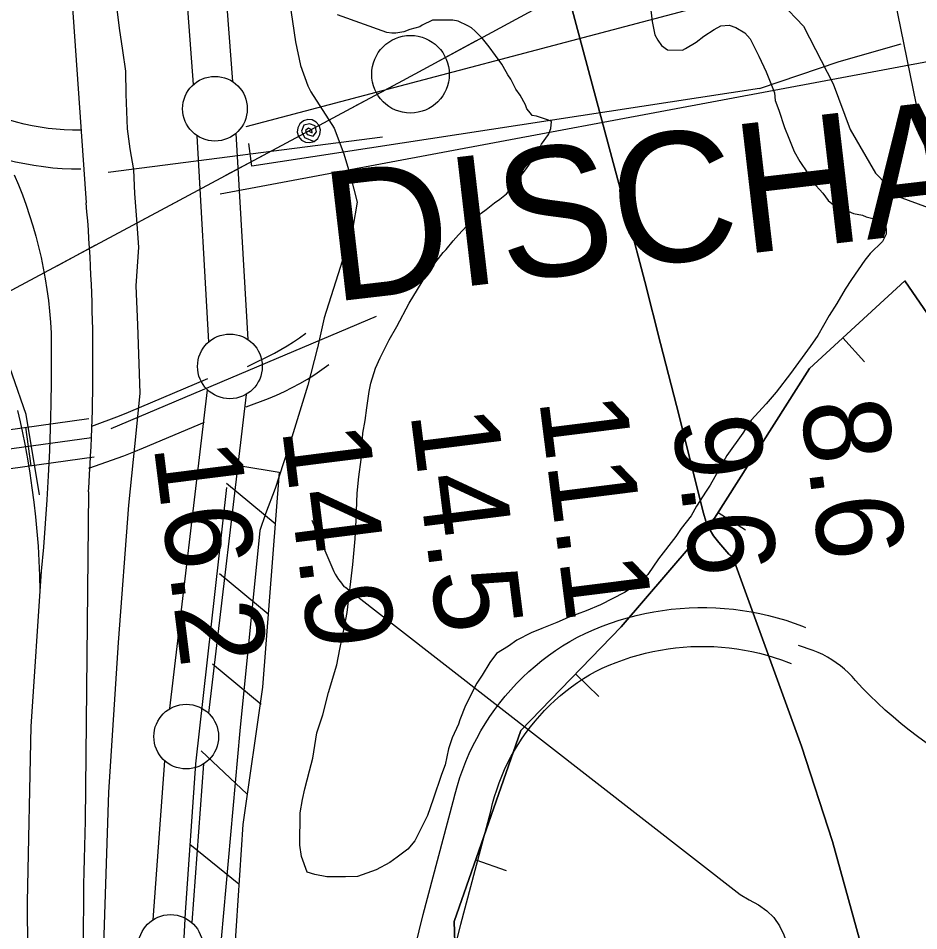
# Model space of a CAD drawing. Extents: x 3625074 to 3663148, y 511451 to 537151.
# Drawn here: x 3657068 to 3657764, y 527490 to 528195 of the extents above; entities that cross this region are included whole.
import ezdxf

# ---------------------------------------------------------------- set-up
doc = ezdxf.new("R2010")
doc.units = 0
for name, color, linetype in [('V-BORW-LINE', 7, 'Continuous'), ('V-CHAN-NAID', 7, 'Continuous'), ('V-DOMW-TANK', 7, 'Continuous'), ('V-FLOD-BASE', 7, 'Continuous'), ('V-LEVE-TOET', 7, 'Continuous'), ('V-RAIL-TRAK', 7, 'Continuous'), ('V-RIVR-EDGE', 7, 'Continuous'), ('V-RIVR-RANG', 7, 'Continuous'), ('V-ROAD-CNTR', 7, 'Continuous'), ('V-RRAP-FSHR', 7, 'Continuous'), ('V-SITE-VEGE', 7, 'Continuous'), ('V-SURV-LINE', 7, 'Continuous'), ('V-TOPO-DPTH', 7, 'Continuous'), ('V-TOPO-MINR', 7, 'Continuous'), ('V-UTIL-LINE', 7, 'Continuous')]:
    doc.layers.add(name, color=color, linetype=linetype)

msp = doc.modelspace()

# ---------------------------------------------------------------- linework, layer by layer
at = {"layer": 'V-BORW-LINE'}
for p, q in [((3657705.33, 527947.84), (3657722.24, 527929.42)), ((3657609, 527813.06), (3657630.1, 527799.65)), ((3657498.85, 527688.25), (3657516.81, 527670.86)), ((3657421.63, 527544.71), (3657445.23, 527536.46))]:
    msp.add_line(p, q, dxfattribs=at)
for points in [[(3657798.96, 527687.99), (3657801.96, 527615.07), (3657815.73, 527508.88), (3657834.13, 527420.49), (3657827.11, 527342.26), (3657661.95, 527230.34), (3657503.73, 527169.87), (3657425.29, 527162.77), (3657411.31, 527291.91), (3657404.96, 527497), (3657456.5, 527644.52), (3657534, 527724.56), (3657606.14, 527808.55), (3657679.68, 527924.29), (3657753.2, 527991.8), (3657793.47, 527933.35), (3657827.41, 527866.42), (3657856.53, 527803.47), (3657850.09, 527757.23), (3657809.65, 527722.52), (3657798.96, 527687.99)], [(3657798.96, 527687.99), (3657809.65, 527722.52), (3657850.09, 527757.23), (3657856.53, 527803.47), (3657827.41, 527866.42), (3657793.47, 527933.35), (3657753.2, 527991.8), (3657679.68, 527924.29), (3657606.14, 527808.55), (3657534, 527724.56), (3657456.5, 527644.52), (3657404.96, 527497), (3657411.31, 527291.91), (3657425.29, 527162.77), (3657503.73, 527169.87), (3657661.95, 527230.34), (3657827.11, 527342.26), (3657834.13, 527420.49), (3657815.73, 527508.88), (3657801.96, 527615.07), (3657798.96, 527687.99)]]:
    msp.add_lwpolyline(points, dxfattribs=at)
at = {"layer": 'V-DOMW-TANK'}
msp.add_line((3657371.24, 528151.5), (3657371.24, 528151.5), dxfattribs=at)
msp.add_circle((3657371.24, 528151.5), 30, dxfattribs=at)
at = {"layer": 'V-FLOD-BASE'}
msp.add_lwpolyline([(3657229.12, 527832.18), (3657205.05, 527618.89), (3657197.07, 527503.88), (3657194.73, 527460), (3657194.55, 527399.48), (3657196.55, 527322.92), (3657204.95, 527189.9), (3657213.68, 527036.12)], dxfattribs=at)
at = {"layer": 'V-LEVE-TOET'}
for points in [[(3657276.83, 528215.2), (3657282.27, 528176.57), (3657286.19, 528158.12), (3657291.93, 528142.63), (3657294.24, 528137.85), (3657312.28, 528109.73), (3657319.74, 528090.06), (3657324.87, 528072.79), (3657329.95, 528052.55), (3657326.73, 528033.01), (3657316.85, 528002.28), (3657304.49, 527963.28), (3657299.45, 527940.2), (3657299.22, 527939.3), (3657291.96, 527911.22), (3657279.58, 527871.03), (3657266.62, 527831.44), (3657259.25, 527811.96), (3657254.93, 527798.96), (3657239.32, 527644.29), (3657224.82, 527483.68)], [(3657143.35, 528210.26), (3657146.02, 528187.08), (3657148.77, 528169.84), (3657150.94, 528153.79), (3657151.31, 528135.99), (3657152.16, 528109.28), (3657154.33, 528093.82), (3657157.1, 528077.77), (3657158.05, 528059.36), (3657159.58, 528039.17), (3657161.08, 528017.79), (3657158.93, 527988.15), (3657160.32, 527957.87), (3657162.02, 527905.04), (3657159.13, 527876.64), (3657153.21, 527818.53), (3657145.34, 527712.42), (3657137.94, 527596.81), (3657134.06, 527478.79)]]:
    msp.add_lwpolyline(points, dxfattribs=at)
at = {"layer": 'V-RAIL-TRAK'}
for points in [[(3657084.54, 527826.71), (3657074.33, 527888.78), (3657052.72, 527949.51), (3657032.16, 527987.4), (3657009.19, 528023.01), (3656980.96, 528059.54), (3656954.72, 528085.94), (3656918.43, 528116.13), (3656888.56, 528135.52), (3656830.34, 528162.5), (3656703.8, 528221.35)], [(3657064.88, 528073.85), (3657068.18, 528066.1), (3657071.27, 528058.28), (3657074.19, 528050.37), (3657076.9, 528042.41), (3657079.41, 528034.37), (3657081.73, 528026.28), (3657083.85, 528018.13), (3657085.76, 528009.93), (3657087.47, 528001.69), (3657088.98, 527993.4), (3657090.29, 527985.09), (3657091.38, 527976.74), (3657092.27, 527968.37), (3657092.96, 527959.98), (3657093.44, 527951.57), (3657093.6, 527933.17), (3657093.56, 527914.76), (3657093.32, 527896.35), (3657092.87, 527877.94), (3657092.26, 527860.86)], [(3657067.46, 527891.72), (3657069.54, 527883.09), (3657071.43, 527874.42), (3657073.1, 527865.7), (3657074.45, 527858.43), (3657075.18, 527854.53), (3657077.06, 527843.33), (3657078.73, 527832.09), (3657080.21, 527820.82), (3657081.49, 527809.53), (3657082.57, 527798.22), (3657083.45, 527786.89), (3657084.12, 527775.55), (3657084.59, 527764.19), (3657084.86, 527752.83)], [(3657092.26, 527860.86), (3657091.35, 527841.16), (3657090.28, 527822.78), (3657089.01, 527804.41), (3657087.53, 527786.06), (3657085.85, 527767.73), (3657077.9, 527647.54), (3657075.01, 527512.1), (3657076.9, 527246.97), (3657076.73, 527141.28), (3657078.52, 527006.36)]]:
    msp.add_lwpolyline(points, dxfattribs=at)
at = {"layer": 'V-RIVR-EDGE'}
msp.add_lwpolyline([(3657657.73, 528206.67), (3657675.09, 528188.61), (3657697.8, 528144.13), (3657710.92, 528108.68), (3657730.64, 528075.01), (3657748.01, 528056.96), (3657771.4, 528048.5)], dxfattribs=at)
at = {"layer": 'V-RIVR-RANG'}
msp.add_line((3657224.05, 528059.19), (3658207.01, 528243.04), dxfattribs=at)
at = {"layer": 'V-ROAD-CNTR'}
msp.add_line((3657073.64, 527878.77), (3657077.77, 527849.06), dxfattribs=at)
for points in [[(3657077.81, 528662.45), (3657120.65, 528052.1)], [(3657116.44, 528108.26), (3657109.92, 528108.27), (3657103.67, 528108.5), (3657097.44, 528108.95), (3657091.22, 528109.61), (3657085.03, 528110.5), (3657078.87, 528111.6), (3657072.76, 528112.91), (3657066.69, 528114.44), (3657060.69, 528116.18), (3657054.49, 528118.21)], [(3657116.39, 528078.26), (3657109.35, 528078.27), (3657102.05, 528078.54), (3657094.76, 528079.06), (3657087.5, 528079.84), (3657080.27, 528080.87), (3657073.08, 528082.16), (3657065.94, 528083.69), (3657058.85, 528085.48), (3657051.84, 528087.51), (3657045.16, 528089.7)], [(3657124.68, 527870.72), (3657048.01, 527860.07), (3656885.36, 527820.98), (3656820.2, 527808.32), (3656797.17, 527812.78), (3656739.7, 527833.72), (3656570.98, 527909.34), (3656460.78, 527957.72), (3656421.5, 527970.46), (3656398.82, 527972.73), (3656364.18, 527970.46), (3656342.07, 527963.93), (3656318.85, 527957.92), (3656289.99, 527963.83), (3656088.36, 528059.57)], [(3657245.21, 527925.78), (3657266.07, 527936.13), (3657271.11, 527938.85), (3657276.04, 527941.72), (3657280.87, 527944.76), (3657285.59, 527947.95), (3657290.4, 527951.44)], [(3657244.35, 527894.65), (3657261.48, 527901.11), (3657267.7, 527903.7), (3657273.83, 527906.49), (3657279.85, 527909.48), (3657285.77, 527912.67), (3657291.57, 527916.05), (3657297.26, 527919.62), (3657302.81, 527923.38), (3657308.03, 527927.16)], [(3657125.01, 527879.53), (3657146.41, 527887.65), (3657153.37, 527890.48), (3657214.52, 527916.47)], [(3656808.09, 527825.94), (3656820.19, 527823.6), (3656882.17, 527835.64), (3657045.22, 527874.82), (3657122.61, 527885.58)], [(3657122.54, 527847.27), (3657149.75, 527856.83), (3657157.39, 527859.73), (3657164.89, 527862.79), (3657212.1, 527882.85)], [(3657039.78, 527843.78), (3657126.74, 527855.87)], [(3657122.36, 527828.95), (3657119.88, 527574.78)], [(3657334.73, 527313.11), (3657380.97, 527502.46), (3657404.26, 527589.73), (3657405.7, 527595.7), (3657407.46, 527602.03), (3657409.43, 527608.31), (3657411.62, 527614.51), (3657414.01, 527620.63), (3657416.62, 527626.67), (3657419.42, 527632.61), (3657422.43, 527638.46), (3657425.64, 527644.2), (3657429.04, 527649.83), (3657432.63, 527655.33), (3657436.4, 527660.71), (3657440.36, 527665.97), (3657444.5, 527671.08), (3657448.8, 527676.05), (3657453.27, 527680.86), (3657457.91, 527685.53), (3657462.7, 527690.03), (3657467.64, 527694.37), (3657472.73, 527698.53), (3657477.95, 527702.52), (3657483.32, 527706.33), (3657488.8, 527709.95), (3657494.4, 527713.39), (3657500.35, 527716.76), (3657506.79, 527719.85), (3657513.09, 527722.63), (3657519.47, 527725.21), (3657525.93, 527727.58), (3657532.46, 527729.74), (3657539.06, 527731.69), (3657545.72, 527733.43), (3657552.43, 527734.96), (3657559.19, 527736.27), (3657565.98, 527737.36), (3657572.81, 527738.24), (3657579.66, 527738.9), (3657586.53, 527739.33), (3657593.41, 527739.55), (3657600.3, 527739.55), (3657607.17, 527739.32), (3657614.04, 527738.88), (3657620.9, 527738.22), (3657627.72, 527737.34), (3657634.53, 527736.24), (3657641.28, 527734.92), (3657647.99, 527733.39), (3657654.65, 527731.65), (3657661.26, 527729.69), (3657667.79, 527727.52), (3657674.25, 527725.15), (3657676.59, 527724.2)], [(3657363.88, 527305.99), (3657410.03, 527495.03), (3657433.34, 527582.35), (3657434.74, 527588.17), (3657436.23, 527593.52), (3657437.89, 527598.81), (3657439.74, 527604.05), (3657441.76, 527609.22), (3657443.96, 527614.32), (3657446.33, 527619.34), (3657448.87, 527624.27), (3657451.58, 527629.12), (3657454.45, 527633.87), (3657457.48, 527638.52), (3657460.67, 527643.07), (3657464.01, 527647.5), (3657467.5, 527651.82), (3657471.14, 527656.01), (3657474.92, 527660.08), (3657478.83, 527664.02), (3657482.87, 527667.82), (3657487.05, 527671.48), (3657491.34, 527675), (3657495.75, 527678.37), (3657500.27, 527681.58), (3657504.91, 527684.64), (3657509.64, 527687.54), (3657514.25, 527690.16), (3657519.35, 527692.6), (3657524.76, 527694.99), (3657530.25, 527697.21), (3657535.81, 527699.25), (3657541.44, 527701.11), (3657547.11, 527702.79), (3657552.84, 527704.29), (3657558.61, 527705.6), (3657564.43, 527706.73), (3657570.28, 527707.67), (3657576.15, 527708.42), (3657582.05, 527708.99), (3657587.96, 527709.36), (3657593.88, 527709.55), (3657599.8, 527709.55), (3657605.73, 527709.36), (3657611.64, 527708.98), (3657617.53, 527708.4), (3657623.41, 527707.65), (3657629.26, 527706.7), (3657635.07, 527705.57), (3657640.85, 527704.25), (3657646.58, 527702.75), (3657652.26, 527701.06), (3657657.89, 527699.2), (3657663.46, 527697.15), (3657665.36, 527696.38)], [(3657769.77, 527635.06), (3657763.2, 527639.81), (3657756.74, 527644.72), (3657750.4, 527649.79), (3657744.19, 527655.01), (3657738.1, 527660.38), (3657732.15, 527665.89), (3657726.34, 527671.55), (3657720.66, 527677.34), (3657715.13, 527683.26), (3657712.47, 527686.3), (3657709.65, 527689.2), (3657706.68, 527691.94), (3657703.58, 527694.53), (3657700.34, 527696.95), (3657696.98, 527699.2), (3657693.5, 527701.26), (3657689.93, 527703.15), (3657686.26, 527704.84), (3657682.5, 527706.34), (3657670.98, 527710.29)]]:
    msp.add_lwpolyline(points, dxfattribs=at)
for centre, radius, start, end in [((3655684.67, 527929.5), 1441.2, 355.99931, 4.88029), ((3659809.33, 527482.84), 2691.02, 178.04205, 181.38757)]:
    msp.add_arc(centre, radius, start, end, dxfattribs=at)
at = {"layer": 'V-RRAP-FSHR'}
for p, q in [((3657266.75, 527804.25), (3657229.03, 527835.27)), ((3657261.33, 527734.46), (3657223.62, 527765.48)), ((3657255.92, 527664.67), (3657218.21, 527695.69)), ((3657245.14, 527595.47), (3657209.51, 527628.86)), ((3657238.65, 527525.82), (3657200.64, 527556.47))]:
    msp.add_line(p, q, dxfattribs=at)
msp.add_lwpolyline([(3657240.19, 527848.89), (3657269.84, 527844.1), (3657256.96, 527678.04), (3657241.78, 527571.99), (3657235.15, 527474.21), (3657238.12, 527369.31), (3657244.1, 527232.28), (3657248.7, 527112.01), (3657248.84, 527034.02)], dxfattribs=at)
at = {"layer": 'V-SITE-VEGE'}
for points in [[(3657556.89, 528201.03), (3657557.96, 528192.34), (3657560.19, 528181.89), (3657562.47, 528177.82), (3657565.33, 528173.74), (3657569.93, 528170.22), (3657581.51, 528170.12), (3657583.84, 528171.26), (3657591.99, 528176.39), (3657597.82, 528180.97), (3657605.97, 528186.11), (3657611.21, 528188.96), (3657617.59, 528189.48), (3657622.78, 528187.7), (3657629.69, 528183.58), (3657633.71, 528178.91), (3657640.53, 528165.53), (3657646.21, 528153.32), (3657650.74, 528141.7), (3657652.44, 528137.05), (3657652.96, 528131.25), (3657655.79, 528123.7), (3657660.31, 528110.34), (3657663.7, 528102.2), (3657667.66, 528091.74), (3657672.23, 528084.17), (3657677.94, 528075.44), (3657681.93, 528068.45), (3657689.96, 528059.69), (3657693.96, 528053.86), (3657700.86, 528048.59), (3657704.9, 528046.24), (3657709.52, 528045.62), (3657713.56, 528043.84), (3657720.5, 528042.62), (3657723.38, 528041.44), (3657727.43, 528040.24), (3657733.21, 528039.61), (3657736.68, 528038.42), (3657738.39, 528035.51), (3657738.93, 528031.45), (3657738.9, 528027.98), (3657735.95, 528022.21), (3657726.6, 528013.03), (3657722.5, 528007.86), (3657711.94, 527992.9), (3657707.24, 527985.41), (3657700.77, 527974.47), (3657694.9, 527965.25), (3657686.07, 527949.7), (3657680.2, 527941.06), (3657664.96, 527920.35), (3657653.83, 527905.98), (3657646.22, 527896.78), (3657634.52, 527884.15), (3657628.06, 527874.36), (3657615.75, 527857.1), (3657602.8, 527834.05), (3657599.86, 527829.44), (3657592.23, 527817.93), (3657588.11, 527810.44), (3657580.49, 527800.66), (3657576.38, 527794.33), (3657562.91, 527777.08), (3657554.69, 527764.99), (3657548.26, 527758.68), (3657536.61, 527751.26), (3657518, 527741.58), (3657506.95, 527737.05), (3657493.01, 527731.96), (3657484.28, 527727.99), (3657472.67, 527723.46), (3657464.52, 527720.06), (3657453.47, 527714.37), (3657447.06, 527709.79), (3657437.74, 527704.08), (3657432.47, 527697.18), (3657426.59, 527687.39), (3657422.48, 527681.06)], [(3657422.48, 527681.06), (3657413.63, 527663.76), (3657409.48, 527652.8), (3657408.29, 527649.34), (3657403.56, 527638.95), (3657400.59, 527630.29), (3657398.17, 527618.16), (3657395.2, 527610.65), (3657388.66, 527591.6), (3657384.49, 527578.9), (3657374.47, 527559.3), (3657369.2, 527552.98), (3657361.04, 527546.68), (3657355.21, 527542.69), (3657344.74, 527536.98), (3657330.21, 527531.9), (3657320.94, 527531.41), (3657306.47, 527531.54), (3657297.22, 527533.36), (3657291.45, 527535.15), (3657286.92, 527547.35), (3657285.84, 527556.05), (3657286.07, 527580.95), (3657287.89, 527591.35), (3657289.71, 527599.45), (3657293.31, 527613.31), (3657295.71, 527623.13), (3657298.78, 527642.8), (3657303.54, 527656.65), (3657307.75, 527673.99), (3657314.32, 527695.35), (3657316.74, 527707.49), (3657320.37, 527724.83), (3657322.21, 527735.82), (3657326.6, 527772.84), (3657328.51, 527792.51), (3657329.22, 527806.98), (3657329.99, 527827.83), (3657331.26, 527840.55), (3657333.12, 527853.86), (3657334.46, 527874.11), (3657336.29, 527883.94), (3657337.53, 527893.77), (3657339.38, 527906.5), (3657340.6, 527912.86), (3657344.18, 527924.41), (3657347.73, 527932.48), (3657354.8, 527946.32), (3657360.68, 527956.69), (3657370.11, 527974.55), (3657383.04, 527995.86), (3657388.32, 528003.34), (3657396.52, 528013.69), (3657398.86, 528015.99), (3657404.14, 528022.89), (3657408.23, 528027.48), (3657414.66, 528034.38), (3657419.91, 528038.39), (3657425.75, 528044.12), (3657429.83, 528046.98), (3657436.25, 528052.14), (3657440.33, 528054.99), (3657445.57, 528059), (3657450.26, 528064.75), (3657452.01, 528065.89), (3657454.35, 528068.77), (3657456.12, 528072.22), (3657460.81, 528078.55), (3657466.09, 528086.03), (3657469.61, 528091.79), (3657472.56, 528097.56), (3657477.84, 528105.04), (3657479.62, 528109.65), (3657480.25, 528114.86), (3657477.94, 528116.04), (3657468.7, 528119.02), (3657465.23, 528119.63), (3657464.09, 528121.38), (3657461.23, 528124.88), (3657460.09, 528127.78), (3657456.11, 528135.34), (3657452.68, 528140.01), (3657448.69, 528147.57), (3657446.41, 528151.07), (3657445.27, 528153.39), (3657441.85, 528159.22), (3657432.12, 528172.62), (3657426.97, 528179.04), (3657421.23, 528184.88), (3657418.36, 528187.22), (3657415.48, 528188.99), (3657407.98, 528192.53), (3657403.93, 528193.15), (3657388.3, 528193.29), (3657380.16, 528189.31), (3657378.41, 528188.17), (3657370.86, 528185.92), (3657366.21, 528184.22), (3657359.83, 528183.12), (3657356.94, 528183.15), (3657352.89, 528183.76)], [(3657352.89, 528183.76), (3657314.79, 528197.42)]]:
    msp.add_lwpolyline(points, dxfattribs=at)
at = {"layer": 'V-SURV-LINE'}
for points in [[(3657203.67, 528143.64), (3657185.56, 528384.95)], [(3657215.47, 528387.19), (3657233.59, 528145.88)], [(3657215.52, 527944.89), (3657206.3, 528104.03)], [(3657236.26, 528105.75), (3657245.47, 527946.6)], [(3657185.34, 527661.44), (3657214.42, 527907.71)], [(3657244.21, 527904.17), (3657215.13, 527657.91)], [(3657172.3, 527498.37), (3657181.45, 527621.02)], [(3657211.37, 527618.8), (3657202.22, 527496.14)]]:
    msp.add_lwpolyline(points, dxfattribs=at)
for centre in [(3657220.12, 528124.84), (3657231.65, 527925.79), (3657197.9, 527639.83), (3657185.78, 527477.34)]:
    msp.add_circle(centre, 25, dxfattribs=at)
at = {"layer": 'V-TOPO-DPTH'}
msp.add_lwpolyline([(3657809.07, 526801.28), (3657745.21, 527331.69), (3657733.3, 527408.32), (3657717.95, 527484.13), (3657697.43, 527558.7), (3657673.47, 527632.45), (3657620.74, 527777.55), (3657620.48, 527778.09), (3657618.7, 527779.62), (3657617.74, 527780.37), (3657617.31, 527780.81), (3657609.46, 527789.82), (3657605.54, 527795.01), (3657602.17, 527800.48), (3657599.6, 527806.37), (3657597.57, 527812.55), (3657576.71, 527895.68), (3657564.55, 527943.61), (3657552.24, 527991.5), (3657539.69, 528039.33), (3657526.97, 528087.11), (3657433.52, 528434.93)], dxfattribs=at)
at = {"layer": 'V-TOPO-MINR'}
for points in [[(3657673.44, 528561.57), (3657821.85, 527835.69), (3657822.56, 527831.97), (3657823.21, 527828.24), (3657823.76, 527824.49), (3657824.25, 527820.73), (3657948, 526759.69)], [(3657433.52, 528434.93), (3657526.97, 528087.11), (3657539.69, 528039.33), (3657552.24, 527991.5), (3657564.55, 527943.61), (3657576.71, 527895.68), (3657597.57, 527812.55), (3657599.6, 527806.37), (3657602.17, 527800.48), (3657605.54, 527795.01), (3657609.46, 527789.82), (3657617.31, 527780.81), (3657617.74, 527780.37), (3657618.7, 527779.62), (3657620.48, 527778.09), (3657620.74, 527777.55), (3657673.47, 527632.45), (3657697.43, 527558.7), (3657717.95, 527484.13), (3657733.3, 527408.32), (3657745.21, 527331.69), (3657809.07, 526801.28)], [(3657294.94, 527807.09), (3657312, 527767.5), (3657313.05, 527765.32), (3657315.57, 527761.2), (3657317.03, 527759.28), (3657319.85, 527755.87), (3657320.76, 527755.27), (3657321.19, 527755.15), (3657321.4, 527755.11), (3657625.99, 527517.85), (3657633.09, 527513.87), (3657640.18, 527509.9), (3657646.58, 527505.33), (3657652.14, 527500.05), (3657656.44, 527493.71), (3657659.9, 527486.65), (3657693.54, 527393.39), (3657711.21, 527338.65), (3657726.35, 527283.32), (3657737.69, 527227.08), (3657746.51, 527170.25), (3657793.26, 526781.86)]]:
    msp.add_lwpolyline(points, dxfattribs=at)
at = {"layer": 'V-UTIL-LINE'}
for p, q in [((3657614.8, 528208.75), (3657244.01, 528110.81)), ((3657349.73, 528102.8), (3657137.57, 528075.62)), ((3657344.78, 527964.35), (3657139.73, 527877.64))]:
    msp.add_line(p, q, dxfattribs=at)
for points in [[(3659771.11, 529450.77), (3657365.07, 528146.33), (3656699.13, 527789.95), (3656427.14, 527838.96), (3656327.51, 527630.3), (3656207.17, 527529.25), (3656013.78, 527060.06), (3655819.71, 526594.43), (3655623.69, 526137.82), (3655417.26, 525654.96), (3655218.72, 525191.11), (3655001.87, 524723.05), (3654787.26, 524261.96), (3654583.4, 523800.69), (3654361.56, 523341.56), (3654147.94, 522884.09), (3653919.51, 522383.13), (3653709.51, 521948.92), (3653498.53, 521494.57), (3653068.31, 520569.6), (3652663.41, 519678.01), (3651448.76, 517085.59)], [(3657422.12, 528177.26), (3657392.23, 528161.06)], [(3657640.98, 528140.6), (3657702.41, 528161.45), (3657750.43, 528174.99)], [(3657640.98, 528140.6), (3657248.7, 528080.35), (3657246.36, 528097.93)], [(3657357.04, 528142.04), (3657327.06, 528125.99)], [(3657292.68, 528107.59), (3657295.24, 528106.28), (3657294.92, 528108.58), (3657292.45, 528109.77), (3657290.03, 528108.12), (3657291.49, 528105.05), (3657295.95, 528103.58), (3657298.53, 528106.98), (3657297.46, 528111.72), (3657293.15, 528113.27), (3657288.84, 528112.06), (3657287.01, 528107.6), (3657289.32, 528102.6), (3657296.92, 528099.66), (3657299.64, 528101.89), (3657301.29, 528104.98), (3657301.63, 528108.48), (3657300.61, 528111.84), (3657298.38, 528114.55), (3657295.29, 528116.21), (3657291.79, 528116.55), (3657288.43, 528115.53), (3657285.72, 528113.3), (3657284.06, 528110.2), (3657283.72, 528106.71), (3657284.74, 528103.35), (3657286.97, 528100.63), (3657290.07, 528098.98), (3657293.57, 528098.64), (3657296.92, 528099.66)], [(3657258.29, 528089.19), (3657228.32, 528073.15)], [(3657193.05, 528054.27), (3657163.07, 528038.23)], [(3657127.8, 528019.36), (3657097.83, 528003.32)]]:
    msp.add_lwpolyline(points, dxfattribs=at)

# ---------------------------------------------------------------- texts
at = {"layer": 'V-CHAN-NAID'}
msp.add_text('DISCHARGE OBSTRUCTION (103.5)', height=100, rotation=6.62881, dxfattribs=at).set_placement((3657310.74, 527975.55))
at = {"layer": 'V-RIVR-RANG'}
for s, p in [('11.1', (3657470.55, 527900.43)), ('8.6', (3657672.54, 527897.05)), ('14.5', (3657371.06, 527890.09)), ('9.6', (3657573.35, 527884.35)), ('14.9', (3657271.84, 527877.65)), ('16.2', (3657172.68, 527864.68))]:
    msp.add_text(s, height=67, rotation=277.15833, dxfattribs=at).set_placement(p)

doc.saveas('drawing.dxf')
